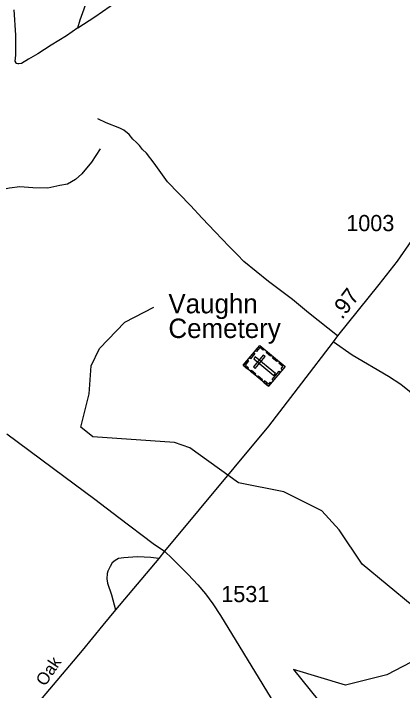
# Model space of a CAD drawing. Extents: x 2220236 to 2384410, y 720751 to 894131.
# Drawn here: x 2328896 to 2331906, y 842027 to 847261 of the extents above; entities that cross this region are included whole.
import ezdxf

# ---------------------------------------------------------------- set-up
doc = ezdxf.new("R2010")
doc.units = 0
for name, color, linetype in [('Exist Boundary Political City Limit New InsideOut', 7, 'Continuous'), ('Exist Cultural Cemetery CELL', 7, 'Continuous'), ('Exist Cultural Cemetery Label', 7, 'Continuous'), ('Exist Hydrographic Misc Water Feature', 7, 'Continuous'), ('Exist Road Non-System Type 51', 7, 'Continuous'), ('Exist Road Secondary Mileage Hundredths English Label', 7, 'Continuous'), ('Exist Road Secondary Type 51 Attributed', 7, 'Continuous'), ('Exist Road Secondary Type 51 Label', 7, 'Continuous'), ('Exist Road Secondary Type 51 Number Label', 7, 'Continuous')]:
    doc.layers.add(name, color=color, linetype=linetype)

msp = doc.modelspace()

# ---------------------------------------------------------------- linework, layer by layer
at = {"layer": 'Exist Boundary Political City Limit New InsideOut'}
msp.add_lwpolyline([(2334275.1, 842714.3), (2333006.2, 842543.9), (2332693.1, 842505.5), (2332374.5, 842472.5), (2332031.8, 842276.8), (2331785.8, 842148.5), (2331466, 842068.6), (2331062.3, 842189), (2331459.4, 841695.2), (2331459.9, 841592.3), (2331446.2, 841390.1), (2331446, 841375.2), (2331885.6, 840919), (2331830.7, 840831), (2331682.4, 840666.1), (2331523.1, 840578.1), (2331341.8, 840495.7), (2331193.5, 840462.7)], dxfattribs=at)
at = {"layer": 'Exist Cultural Cemetery CELL'}
for points in [[(2330674.4, 844541.8), (2330801.8, 844694.7), (2330997.5, 844531.8), (2330870.1, 844378.8)], [(2330835.2, 844667), (2330827.9, 844658.3), (2330803.2, 844678.9), (2330777.3, 844647.8), (2330768.7, 844654.9), (2330801.9, 844694.8)], [(2330721.8, 844598.7), (2330755, 844638.5), (2330763.8, 844631.2), (2330730.6, 844591.4)], [(2330752.8, 844529.6), (2330767.2, 844517.6), (2330842.5, 844608.1), (2330828.2, 844620)], [(2330766.7, 844606.8), (2330754.8, 844592.4), (2330910.6, 844462.6), (2330922.5, 844477)], [(2330884.1, 844611.5), (2330850.8, 844639.2), (2330858.1, 844648), (2330891.3, 844620.3)], [(2330934.7, 844569.3), (2330901.4, 844597), (2330908.7, 844605.8), (2330942, 844578)], [(2330707.7, 844514.1), (2330715, 844522.8), (2330690.2, 844543.4), (2330716.2, 844574.5), (2330707.6, 844581.7), (2330674.4, 844541.8)], [(2330976.3, 844506.3), (2330967.5, 844513.7), (2330981.5, 844530.6), (2330950.5, 844556.4), (2330957.6, 844565), (2330997.5, 844531.8)], [(2330764.7, 844466.6), (2330731.4, 844494.3), (2330738.7, 844503), (2330772, 844475.3)], [(2330816.3, 844423.5), (2330783, 844451.3), (2330790.3, 844460), (2330823.6, 844432.3)], [(2330898, 844430.3), (2330952.3, 844495.5), (2330961.1, 844488.2), (2330906.8, 844423)], [(2330891.2, 844404.2), (2330882.4, 844411.6), (2330868.3, 844394.7), (2330837.2, 844420.6), (2330830.1, 844412), (2330870, 844378.8)]]:
    msp.add_lwpolyline(points, close=True, dxfattribs=at)
at = {"layer": 'Exist Hydrographic Misc Water Feature'}
msp.add_lwpolyline([(2332612.3, 842190.4), (2332426, 842360.6), (2332175, 842524.2), (2331594.9, 843002.7), (2331416.9, 843267.7), (2331282, 843416.5), (2330988.9, 843562.1), (2330637.9, 843633.1), (2330260.8, 843903.1), (2330142.9, 843944.3), (2329509.9, 843987.3), (2329416.8, 844062.3), (2329480.7, 844320.9), (2329495.7, 844538.1), (2329560.7, 844672.1), (2329758.8, 844873.9), (2329981.9, 844991.3)], dxfattribs=at)
at = {"layer": 'Exist Road Non-System Type 51'}
for points in [[(2329393, 847149.7), (2329412.3, 847212.6), (2329442.7, 847297.8), (2329467, 847368.9), (2329479.2, 847435.8), (2329487.3, 847514.9), (2329509.6, 847616.4), (2329538, 847717.8), (2329574.5, 847821.3), (2329604.9, 847894.3)], [(2329393, 847149.7), (2329524.8, 847237), (2329703.3, 847360.7), (2329788.4, 847419.6), (2329839.1, 847450), (2329908.1, 847474.4), (2329948.6, 847492.6), (2329981, 847517), (2330021.6, 847559.6), (2330054, 847588), (2330108.8, 847620.4), (2330165.6, 847659), (2330268, 847736.1)], [(2329393, 847149.7), (2329306.9, 847088.9), (2329187.2, 847017.8), (2329083.8, 846950.9), (2329010.8, 846908.3), (2328958.1, 846875.8), (2328937.8, 846871.8), (2328929.7, 846871.8), (2328917.5, 846873.8), (2328915.5, 846879.9), (2328909.4, 846892), (2328913.5, 846938.7), (2328913.5, 847094.9), (2328901.3, 847289.7)], [(2331402.4, 844768.8), (2331179.4, 844946.3), (2331054.3, 845049.1), (2330870.7, 845189), (2330679.2, 845342.8), (2330630.7, 845394.2), (2330564, 845459.5), (2330456.8, 845574.4), (2330355.7, 845679.3), (2330266.7, 845776.3), (2330088.9, 845960.3), (2329985.3, 846105.1), (2329924.5, 846182.5), (2329894.2, 846210), (2329870, 846239.8), (2329847.6, 846263.5), (2329819.3, 846289.2), (2329791, 846324.8), (2329748.7, 846358.3), (2329718.5, 846376.1), (2329612, 846417), (2329547.7, 846448.1)], [(2329567.4, 846214.4), (2329498.5, 846112.9), (2329425.5, 846021.6), (2329374.8, 845977), (2329313.9, 845942.5), (2329255.1, 845930.3), (2329161.9, 845910), (2329044.3, 845914.1), (2328945.9, 845922.2), (2328865.8, 845910), (2328782.7, 845895.8), (2328667.1, 845893.8), (2328551.6, 845901.9), (2328460.3, 845885.7), (2328290, 845835), (2328153.3, 845795.4)], [(2332027.9, 844261.5), (2332019.8, 844277.7), (2332005.6, 844291.9), (2331989.4, 844310.2), (2331961, 844338.6), (2331894.1, 844391.4), (2331797.8, 844454.3), (2331516, 844618.6), (2331368.9, 844722.6)], [(2330020.3, 843046.6), (2329958.2, 843054), (2329856.2, 843058.8), (2329783.3, 843054), (2329748.6, 843052), (2329708.4, 843047.2), (2329682.6, 843032.9), (2329658.8, 843012.7), (2329644.7, 842984.6), (2329625.5, 842950.4), (2329621.7, 842930.4), (2329618.1, 842890.8), (2329622.2, 842856.1), (2329655.4, 842766.7), (2329684.4, 842650)]]:
    msp.add_lwpolyline(points, dxfattribs=at)
at = {"layer": 'Exist Road Secondary Type 51 Attributed'}
for points in [[(2333435.5, 846972.6), (2333374.4, 846924), (2333236.1, 846794.8), (2332839.2, 846424.2), (2332718.6, 846318.8), (2332566.2, 846180.9), (2332466.6, 846071.9), (2332423.3, 846036.8), (2332392.9, 846008.4), (2332311.8, 845927.3), (2332153.7, 845750.8), (2332072.6, 845639.2), (2331977.3, 845507.3), (2331864.7, 845345.5), (2331722.8, 845166.1), (2331402.4, 844768.8), (2331368.9, 844722.6), (2331123.6, 844403.5), (2330868.9, 844071.3), (2330064.7, 843103)], [(2328843.5, 844012), (2329285.5, 843683.3), (2329526.4, 843504.9), (2329711.9, 843364.1), (2329977, 843162.1), (2330064.7, 843103)], [(2330064.7, 843103), (2330020.3, 843046.6), (2329684.4, 842650), (2329588, 842532.3), (2329426.3, 842334.6), (2329075.8, 841921.7), (2328949.4, 841766.6), (2328625.2, 841385.1)], [(2330064.7, 843103), (2330124.8, 843045.9), (2330248.2, 842923.4), (2330321.6, 842843.9), (2330380.7, 842774.5), (2330438.8, 842697), (2330498, 842605.2), (2331004.6, 841778.9), (2331198.3, 841462.6), (2331349.2, 841213.7), (2331557.2, 840883.2), (2331770.3, 840530.2), (2331890.6, 840328.3), (2332128.1, 839938.6), (2332254.5, 839728.4), (2332535.9, 839273.5), (2332707.2, 838991.9), (2332747.9, 838918.4), (2332878.6, 838683.1), (2332948.1, 838525.9), (2332963.2, 838478.8)]]:
    msp.add_lwpolyline(points, dxfattribs=at)

# ---------------------------------------------------------------- texts
at = {"layer": 'Exist Cultural Cemetery Label'}
for s, p in [('Vaughn', (2330094.8, 844943.2)), ('Cemetery', (2330094.8, 844752.2))]:
    msp.add_text(s, height=150, dxfattribs=at).set_placement(p)
at = {"layer": 'Exist Road Secondary Mileage Hundredths English Label'}
msp.add_text('.97', height=125, rotation=52.774, dxfattribs=at).set_placement((2331439, 844890.1))
at = {"layer": 'Exist Road Secondary Type 51 Label'}
msp.add_text('Oak', height=95, rotation=56.0064, dxfattribs=at).set_placement((2329139.8, 842053.1))
at = {"layer": 'Exist Road Secondary Type 51 Number Label'}
for s, p in [('1003', (2331471.3, 845578.6)), ('1531', (2330503.8, 842709.6))]:
    msp.add_text(s, height=125, dxfattribs=at).set_placement(p)

doc.saveas('drawing.dxf')
